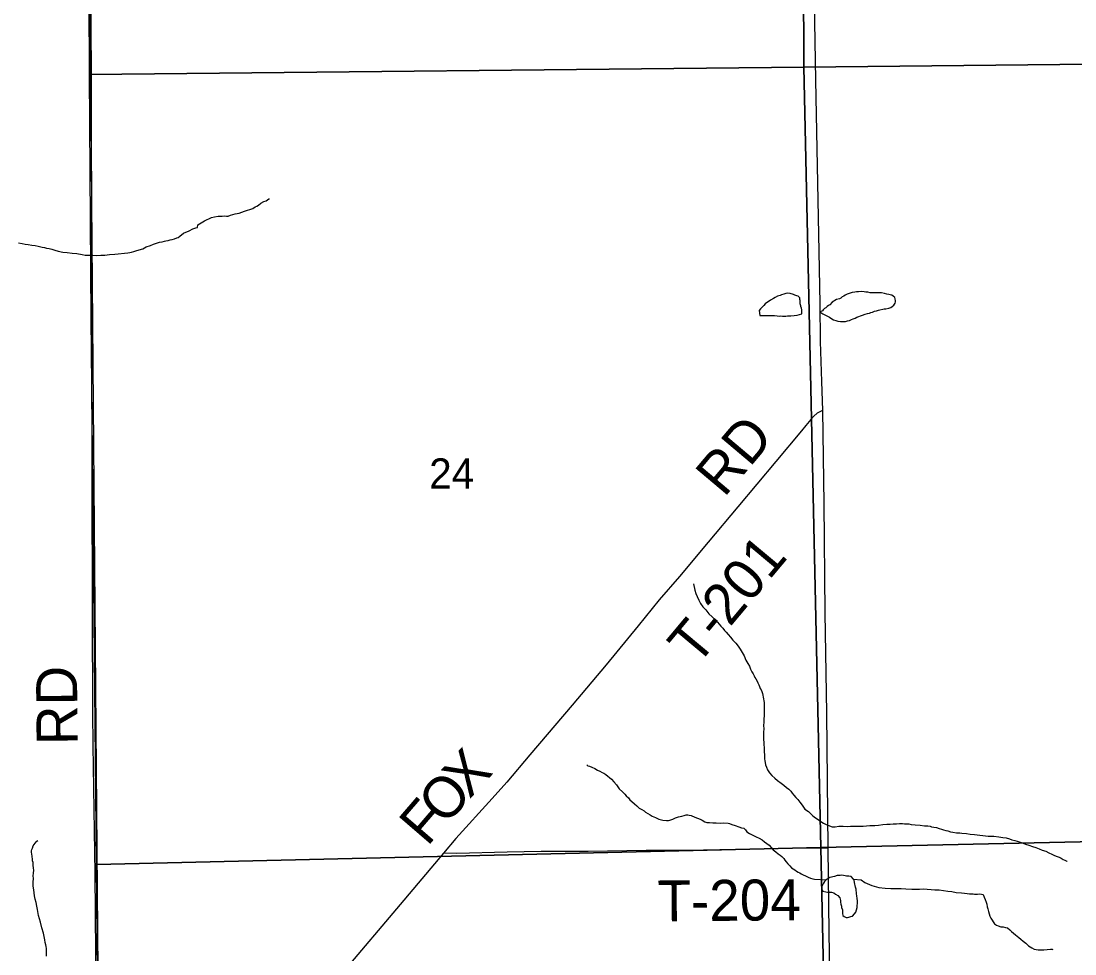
# Model space of a CAD drawing. Extents: x -10.1 to 68, y -9.5 to 29.2.
# Drawn here: x 6.404 to 7.864, y 17.837 to 19.13 of the extents above; entities that cross this region are included whole.
import ezdxf

# ---------------------------------------------------------------- set-up
doc = ezdxf.new("R2010")
doc.units = 0
for name, color, linetype in [('GM_X_County_Road', 7, 'Continuous'), ('GM_X_Minor_Lake', 7, 'Continuous'), ('GM_X_Minor_River', 7, 'Continuous'), ('GM_X_Section', 7, 'Continuous'), ('GM_X_Section_Text', 7, 'Continuous'), ('GM_X_Township', 7, 'Continuous'), ('GM_X_Township_Road', 7, 'Continuous'), ('GM_X_Township_Road_Text', 7, 'Continuous')]:
    doc.layers.add(name, color=color, linetype=linetype)

msp = doc.modelspace()

# ---------------------------------------------------------------- linework, layer by layer
at = {"layer": 'GM_X_County_Road'}
msp.add_lwpolyline([(7.495, 19.6038), (7.4962, 19.5624), (7.4978, 19.473), (7.501, 19.2631), (7.5047, 19.0477), (7.5089, 18.8338), (7.5108, 18.7383), (7.5113, 18.6856), (7.513, 18.6303), (7.5141, 18.5902), (7.5161, 18.4613), (7.5177, 18.3096), (7.5197, 18.1709), (7.5217, 17.9835), (7.5233, 17.8668), (7.524, 17.8111), (7.5251, 17.7267), (7.5267, 17.614), (7.5273, 17.5492), (7.5298, 17.379), (7.5318, 17.1984), (7.5343, 17.0271), (7.5359, 16.8846)], dxfattribs=at)
at = {"layer": 'GM_X_Minor_Lake'}
for points in [[(7.4841, 18.7349), (7.4834, 18.7376), (7.4833, 18.7402), (7.4833, 18.7422), (7.4829, 18.744), (7.4828, 18.7459), (7.4805, 18.7482), (7.4786, 18.7489), (7.4759, 18.75), (7.474, 18.7507), (7.4694, 18.7521), (7.4663, 18.7524), (7.4633, 18.752), (7.4606, 18.7511), (7.4576, 18.7503), (7.4557, 18.7495), (7.452, 18.7483), (7.4489, 18.7467), (7.4463, 18.7451), (7.4422, 18.7427), (7.4392, 18.7404), (7.4369, 18.7392), (7.4351, 18.7376), (7.4332, 18.7357), (7.4302, 18.7326), (7.4284, 18.731), (7.4265, 18.7287), (7.4275, 18.7215)], [(7.6152, 18.7405), (7.6153, 18.7421), (7.6149, 18.7448), (7.6145, 18.7467), (7.6121, 18.7485), (7.6102, 18.7496), (7.6079, 18.7503), (7.606, 18.7507), (7.6033, 18.7513), (7.6003, 18.752), (7.5961, 18.7531), (7.593, 18.753), (7.5877, 18.7529), (7.5805, 18.7531), (7.577, 18.7538), (7.5743, 18.7541), (7.5721, 18.7544), (7.5679, 18.7547), (7.5641, 18.7543), (7.5614, 18.7542), (7.5591, 18.7538), (7.5553, 18.7533), (7.5485, 18.7512), (7.5459, 18.75), (7.5437, 18.7485), (7.5414, 18.7477), (7.5399, 18.7457), (7.5377, 18.7445), (7.5339, 18.7437), (7.5275, 18.7401), (7.5245, 18.7362), (7.5226, 18.7354), (7.5208, 18.7343), (7.5189, 18.7323), (7.517, 18.7315), (7.5152, 18.7296), (7.5141, 18.728)], [(7.4275, 18.7215), (7.4278, 18.7215), (7.4282, 18.7215), (7.4301, 18.7215), (7.4324, 18.7216), (7.4347, 18.7216), (7.4373, 18.7217), (7.44, 18.7218), (7.4434, 18.7215), (7.4457, 18.7215), (7.448, 18.7216), (7.4514, 18.7213), (7.4541, 18.7209), (7.4568, 18.721), (7.4591, 18.7207), (7.4613, 18.7207), (7.4636, 18.7208), (7.4659, 18.7212), (7.4678, 18.7212), (7.4705, 18.7213), (7.475, 18.7218), (7.4792, 18.7223), (7.4826, 18.7231), (7.4856, 18.7239), (7.4859, 18.7266), (7.4859, 18.7293), (7.4851, 18.7319), (7.4842, 18.7342), (7.4841, 18.7349)], [(7.5141, 18.728), (7.5103, 18.7264), (7.5118, 18.7257), (7.5149, 18.7238), (7.5176, 18.7224), (7.5211, 18.7206), (7.5242, 18.7191), (7.5273, 18.7169), (7.5296, 18.7154), (7.5326, 18.7147), (7.5357, 18.7137), (7.5391, 18.7134), (7.5426, 18.7131), (7.546, 18.7135), (7.549, 18.714), (7.5517, 18.7148), (7.5543, 18.716), (7.5569, 18.7172), (7.5596, 18.718), (7.5618, 18.7192), (7.5645, 18.72), (7.5671, 18.7212), (7.5698, 18.722), (7.5735, 18.7233), (7.5765, 18.7245), (7.5792, 18.7249), (7.5811, 18.7257), (7.5834, 18.7262), (7.5864, 18.7274), (7.589, 18.7282), (7.5917, 18.729), (7.5996, 18.7307), (7.6019, 18.7308), (7.6064, 18.7316), (7.6091, 18.7328), (7.611, 18.734), (7.6132, 18.736), (7.615, 18.7387), (7.6152, 18.7405)], [(7.5539, 17.9446), (7.5536, 17.9446), (7.5509, 17.9449), (7.5475, 17.9448), (7.5456, 17.9451), (7.5433, 17.9459), (7.541, 17.9462), (7.5387, 17.9458), (7.5364, 17.9457), (7.5345, 17.9457), (7.5311, 17.9444), (7.5285, 17.944), (7.5266, 17.9436), (7.5247, 17.9431), (7.522, 17.9416), (7.5194, 17.94), (7.5172, 17.9373), (7.5157, 17.9353), (7.5146, 17.9334), (7.5132, 17.9307), (7.5128, 17.9288), (7.5129, 17.9265), (7.5148, 17.9243), (7.5187, 17.9232), (7.5213, 17.9229), (7.5244, 17.9226), (7.527, 17.9227), (7.5301, 17.9216), (7.5324, 17.9201), (7.5355, 17.9179), (7.5383, 17.9149), (7.5387, 17.913), (7.5391, 17.9111)], [(7.5539, 17.9446), (7.5536, 17.9446), (7.5509, 17.9449), (7.5475, 17.9448), (7.5456, 17.9451), (7.5433, 17.9459), (7.541, 17.9462), (7.5387, 17.9458), (7.5364, 17.9457), (7.5345, 17.9457), (7.5311, 17.9444), (7.5285, 17.944), (7.5266, 17.9436), (7.5247, 17.9431), (7.522, 17.9416), (7.5194, 17.94), (7.5172, 17.9373), (7.5157, 17.9353), (7.5146, 17.9334), (7.5132, 17.9307), (7.5128, 17.9288), (7.5129, 17.9265), (7.5148, 17.9243), (7.5187, 17.9232), (7.5213, 17.9229), (7.5244, 17.9226), (7.527, 17.9227), (7.5301, 17.9216), (7.5324, 17.9201), (7.5355, 17.9179), (7.5383, 17.9149), (7.5387, 17.913), (7.5391, 17.9111), (7.5392, 17.9089), (7.5396, 17.9062), (7.5408, 17.9032), (7.5408, 17.9013), (7.5421, 17.8983), (7.5421, 17.896), (7.5422, 17.8933), (7.5426, 17.8903), (7.5445, 17.8892), (7.5472, 17.8877), (7.5491, 17.8878), (7.551, 17.8882), (7.5537, 17.889), (7.556, 17.8894), (7.5585, 17.8929), (7.5604, 17.8949), (7.5615, 17.8983), (7.5622, 17.9014), (7.5625, 17.9041), (7.5628, 17.9071), (7.5627, 17.9109), (7.5622, 17.9139), (7.5618, 17.9174), (7.5613, 17.9204), (7.5613, 17.9227), (7.5609, 17.9246), (7.5608, 17.9268), (7.56, 17.9295), (7.5595, 17.9321), (7.5591, 17.934), (7.5583, 17.939), (7.5571, 17.9405), (7.5539, 17.9446)], [(7.5391, 17.9111), (7.5392, 17.9089), (7.5396, 17.9062), (7.5408, 17.9032), (7.5408, 17.9013), (7.5421, 17.8983), (7.5421, 17.896), (7.5422, 17.8933), (7.5426, 17.8903), (7.5445, 17.8892), (7.5472, 17.8877), (7.5491, 17.8878), (7.551, 17.8882), (7.5537, 17.889), (7.556, 17.8894), (7.5585, 17.8929), (7.5604, 17.8949), (7.5615, 17.8983), (7.5622, 17.9014), (7.5625, 17.9041), (7.5628, 17.9071), (7.5627, 17.9109), (7.5622, 17.9139), (7.5618, 17.9174), (7.5613, 17.9204), (7.5613, 17.9227), (7.5609, 17.9246), (7.5608, 17.9268), (7.56, 17.9295), (7.5595, 17.9321), (7.5591, 17.934), (7.5583, 17.939), (7.5571, 17.9405), (7.5539, 17.9446)]]:
    msp.add_lwpolyline(points, dxfattribs=at)
at = {"layer": 'GM_X_Minor_River'}
for points in [[(6.7137, 18.866), (6.7254, 18.87), (6.7284, 18.872), (6.7311, 18.8732), (6.7333, 18.8744), (6.7363, 18.8771), (6.7404, 18.8795), (6.7438, 18.8807), (6.7457, 18.8819), (6.7476, 18.8831), (6.7483, 18.8831)], [(6.4008, 18.8222), (6.4058, 18.8212), (6.41, 18.8206), (6.4142, 18.8199), (6.4192, 18.8192), (6.4241, 18.8186), (6.4279, 18.8175), (6.4337, 18.8165), (6.4367, 18.8158), (6.4394, 18.8151), (6.4432, 18.8144), (6.447, 18.8134), (6.4513, 18.8123), (6.4558, 18.8109), (6.462, 18.8095), (6.4684, 18.8089), (6.4749, 18.8079), (6.4814, 18.8073), (6.489, 18.8059), (6.4932, 18.8053), (6.4959, 18.8053), (6.4986, 18.805), (6.5039, 18.8051), (6.5092, 18.8049), (6.5149, 18.805), (6.5203, 18.8051), (6.5267, 18.806), (6.5343, 18.8066), (6.5521, 18.8085), (6.5548, 18.8089), (6.5574, 18.8093), (6.5605, 18.8102), (6.5635, 18.8114), (6.568, 18.8126), (6.5729, 18.8142), (6.5778, 18.8166), (6.5835, 18.8187), (6.5876, 18.8203), (6.5918, 18.8219), (6.5963, 18.8231), (6.5997, 18.8239), (6.6028, 18.8248), (6.605, 18.8252), (6.6081, 18.8257), (6.6107, 18.8265), (6.6134, 18.8269), (6.6168, 18.8277), (6.6202, 18.829), (6.6221, 18.8298), (6.6243, 18.8317), (6.6295, 18.8356), (6.6371, 18.8388), (6.6423, 18.8416), (6.6465, 18.8432), (6.6488, 18.8436), (6.6491, 18.8471), (6.6585, 18.8526), (6.6679, 18.8574), (6.6724, 18.8582), (6.6773, 18.8591), (6.6827, 18.8592), (6.6857, 18.8597), (6.6888, 18.8593), (6.691, 18.8594), (6.6944, 18.8606), (6.7009, 18.8623), (6.7062, 18.8635), (6.7099, 18.8647), (6.7137, 18.866)], [(7.3355, 18.3497), (7.3376, 18.3412), (7.3389, 18.3363), (7.3409, 18.3321), (7.3429, 18.3272), (7.3453, 18.3227), (7.3488, 18.3182), (7.3527, 18.3138), (7.357, 18.3085), (7.3617, 18.3041), (7.3656, 18.3), (7.3687, 18.2966), (7.3714, 18.294), (7.3737, 18.2914), (7.3765, 18.2884), (7.3784, 18.2854), (7.3808, 18.2828), (7.3835, 18.2798), (7.3867, 18.2761), (7.3902, 18.272), (7.3941, 18.2675), (7.3976, 18.2634), (7.4004, 18.2593), (7.4031, 18.2548), (7.4059, 18.2503), (7.4083, 18.2442), (7.4111, 18.2394), (7.4131, 18.2356), (7.4147, 18.2318), (7.4163, 18.2281), (7.4183, 18.2251), (7.4195, 18.2224), (7.4207, 18.2202), (7.4218, 18.2183), (7.4238, 18.2149), (7.4246, 18.2127), (7.4262, 18.21), (7.427, 18.2074), (7.4282, 18.2047), (7.4294, 18.2029), (7.4302, 18.2006), (7.4311, 18.198), (7.4315, 18.1957), (7.4323, 18.1927), (7.4328, 18.1904), (7.4332, 18.1877), (7.4336, 18.1855), (7.4337, 18.1828), (7.4337, 18.1801), (7.4336, 18.1702), (7.4333, 18.1668), (7.433, 18.163), (7.4331, 18.1584), (7.4328, 18.1535), (7.4329, 18.1489), (7.4327, 18.1443), (7.4328, 18.1402), (7.4324, 18.1379), (7.4325, 18.136), (7.4325, 18.1337), (7.433, 18.1303), (7.4331, 18.1265), (7.4335, 18.1234), (7.4336, 18.1212), (7.4336, 18.1185), (7.4337, 18.1166), (7.4338, 18.1132), (7.4338, 18.1101), (7.4339, 18.1075), (7.4343, 18.1048), (7.4348, 18.1025), (7.4356, 18.0991), (7.4368, 18.0957), (7.438, 18.092), (7.4408, 18.0882), (7.4443, 18.0841), (7.4482, 18.0804), (7.4521, 18.0774), (7.4571, 18.0737), (7.4606, 18.0708), (7.4645, 18.0678), (7.4676, 18.0652), (7.4703, 18.0626), (7.4723, 18.06), (7.4746, 18.057), (7.4773, 18.054), (7.4801, 18.0511), (7.4828, 18.0473), (7.4863, 18.0432), (7.4899, 18.0376), (7.4949, 18.0343), (7.498, 18.0313), (7.5011, 18.0283), (7.5046, 18.0257), (7.5081, 18.0235), (7.512, 18.0206), (7.5158, 18.0184), (7.5193, 18.0166)], [(7.1879, 18.0992), (7.1895, 18.0977), (7.1917, 18.0974), (7.1948, 18.0959), (7.199, 18.0941), (7.2025, 18.0919), (7.206, 18.0905), (7.2091, 18.0886), (7.2114, 18.0875), (7.2141, 18.0857), (7.2222, 18.0794), (7.2253, 18.0757), (7.2292, 18.0716), (7.2328, 18.066), (7.2371, 18.0615), (7.2406, 18.0585), (7.2425, 18.0563), (7.2456, 18.0533), (7.2476, 18.0507), (7.2503, 18.0481), (7.2538, 18.0451), (7.2573, 18.0422), (7.2604, 18.0392), (7.2639, 18.0374), (7.2674, 18.0352), (7.2693, 18.0333), (7.2724, 18.0315), (7.2755, 18.0297), (7.2786, 18.0278), (7.2828, 18.026), (7.2878, 18.0238), (7.2931, 18.0224), (7.2981, 18.0218), (7.3011, 18.0219), (7.303, 18.0223), (7.3068, 18.0239), (7.3106, 18.0255), (7.3151, 18.0271), (7.3193, 18.028), (7.3227, 18.0288), (7.3257, 18.0297), (7.3276, 18.0297), (7.3295, 18.0294), (7.3322, 18.0287), (7.3376, 18.0265), (7.3414, 18.0251), (7.3449, 18.0236), (7.3476, 18.0225), (7.3514, 18.0203), (7.3541, 18.0193), (7.3579, 18.019), (7.3625, 18.0187), (7.367, 18.0188), (7.3724, 18.0185), (7.3769, 18.0186), (7.3838, 18.0184), (7.3857, 18.0177), (7.3888, 18.0166), (7.3934, 18.0152), (7.3984, 18.0134), (7.4022, 18.012), (7.4053, 18.0113), (7.4076, 18.0091), (7.4096, 18.0065), (7.4134, 18.0039), (7.4177, 18.0017), (7.4223, 17.9995), (7.4265, 17.9973), (7.4307, 17.9951), (7.4342, 17.9926), (7.4373, 17.99), (7.4404, 17.9877), (7.4432, 17.9848), (7.4459, 17.9814), (7.4498, 17.9788), (7.4529, 17.9759), (7.4556, 17.974), (7.4579, 17.9722), (7.4606, 17.9692), (7.4622, 17.9669), (7.4638, 17.9647), (7.4661, 17.9621), (7.4689, 17.9591), (7.4716, 17.9565), (7.4758, 17.9535), (7.4785, 17.9517), (7.4808, 17.9506), (7.4828, 17.9495), (7.4847, 17.948), (7.4874, 17.9466), (7.4909, 17.9451), (7.4943, 17.9437), (7.4978, 17.9422), (7.5008, 17.9412), (7.5031, 17.9408), (7.5194, 17.94)], [(7.5193, 18.0166), (7.5277, 18.0133), (7.5319, 18.0134), (7.5369, 18.0139), (7.5429, 18.0141), (7.5487, 18.0138), (7.5532, 18.0139), (7.5559, 18.014), (7.5589, 18.014), (7.562, 18.0141), (7.5661, 18.0142), (7.5707, 18.0143), (7.5753, 18.0148), (7.5798, 18.0149), (7.5867, 18.015), (7.592, 18.0156), (7.5977, 18.0164), (7.6034, 18.017), (7.6079, 18.0171), (7.6121, 18.0172), (7.6167, 18.0173), (7.6209, 18.0177), (7.625, 18.0178), (7.6281, 18.0175), (7.6311, 18.0172), (7.6338, 18.0173), (7.6369, 18.0166), (7.6426, 18.0159), (7.6495, 18.0153), (7.6556, 18.0147), (7.6601, 18.0144), (7.6632, 18.0141), (7.6655, 18.0134), (7.6685, 18.0127), (7.6724, 18.0121), (7.6758, 18.011), (7.6789, 18.0099), (7.6819, 18.0092), (7.685, 18.0082), (7.6881, 18.0075), (7.6915, 18.0064), (7.6949, 18.0057), (7.6999, 18.0051), (7.7045, 18.0048), (7.7075, 18.0045), (7.7136, 18.0039), (7.719, 18.0032), (7.7247, 18.0026), (7.7438, 18.0004), (7.7514, 18.0001), (7.7583, 17.9995), (7.764, 17.9985), (7.7689, 17.9979), (7.7732, 17.9968), (7.7766, 17.9954), (7.7808, 17.9943), (7.7839, 17.9933), (7.7869, 17.9926), (7.7896, 17.9915), (7.7923, 17.9904), (7.7954, 17.989), (7.8, 17.9876), (7.805, 17.9861), (7.81, 17.9847), (7.8146, 17.9826), (7.8184, 17.9811), (7.8238, 17.9793), (7.8276, 17.9771), (7.8319, 17.9753), (7.8357, 17.9735), (7.8392, 17.9721), (7.8419, 17.971), (7.8449, 17.9696), (7.8476, 17.9681), (7.8499, 17.967), (7.8526, 17.9655), (7.853, 17.9655)], [(6.4398, 17.834), (6.4397, 17.8374), (6.4397, 17.8404), (6.4396, 17.8423), (6.4396, 17.8446), (6.4391, 17.8473), (6.4387, 17.8499), (6.4379, 17.8529), (6.4374, 17.8567), (6.4362, 17.8613), (6.4353, 17.8658), (6.4332, 17.8734), (6.4311, 17.8813), (6.4286, 17.8904), (6.4269, 17.8987), (6.4261, 17.9033), (6.4252, 17.9086), (6.4239, 17.9131), (6.4231, 17.9177), (6.4226, 17.9218), (6.4221, 17.926), (6.4212, 17.931), (6.4211, 17.9367), (6.4214, 17.9416), (6.4213, 17.9454), (6.4216, 17.9492), (6.4219, 17.953), (6.4218, 17.9561), (6.4213, 17.9599), (6.4213, 17.9618), (6.4209, 17.9637), (6.4204, 17.9663), (6.42, 17.9686), (6.4191, 17.9758), (6.419, 17.9777), (6.419, 17.98), (6.4193, 17.9819), (6.42, 17.9838), (6.4211, 17.9869), (6.4226, 17.9888), (6.4241, 17.9908), (6.4263, 17.9935), (6.4274, 17.9943)], [(7.5571, 17.9405), (7.5678, 17.94), (7.5729, 17.936), (7.5825, 17.932), (7.5924, 17.9292), (7.6012, 17.9282), (7.6088, 17.928), (7.6164, 17.9278), (7.6233, 17.9276), (7.6298, 17.9274), (7.6382, 17.9268), (7.6435, 17.9269), (7.6488, 17.927), (7.6537, 17.9272), (7.6595, 17.9269), (7.6648, 17.9266), (7.6701, 17.926), (7.6759, 17.9258), (7.682, 17.9251), (7.6877, 17.9241), (7.6934, 17.9235), (7.6995, 17.9221), (7.7068, 17.9219), (7.711, 17.9212), (7.7148, 17.9209), (7.7178, 17.9206), (7.7205, 17.9203), (7.7228, 17.9204), (7.7247, 17.92), (7.727, 17.9201), (7.7292, 17.9201), (7.7319, 17.9202), (7.7346, 17.9199), (7.7369, 17.9195), (7.7381, 17.9158), (7.7397, 17.9124), (7.7409, 17.909), (7.7421, 17.906), (7.7426, 17.9025), (7.7434, 17.8995), (7.7443, 17.8961), (7.7451, 17.8927), (7.7459, 17.8893), (7.7475, 17.8867), (7.7526, 17.8788), (7.7553, 17.877), (7.7577, 17.8759), (7.7611, 17.8748), (7.7645, 17.8745), (7.7676, 17.8738), (7.7707, 17.8731), (7.7738, 17.8705), (7.7761, 17.8683), (7.7788, 17.8657), (7.7815, 17.8635), (7.7839, 17.8616), (7.7862, 17.8598), (7.7889, 17.8575), (7.792, 17.855), (7.7959, 17.852), (7.7994, 17.8483), (7.8044, 17.8457), (7.8075, 17.8439), (7.8101, 17.8432), (7.8132, 17.8429), (7.8163, 17.8426), (7.8208, 17.8427), (7.8254, 17.8432), (7.8299, 17.8436), (7.8322, 17.8437), (7.8334, 17.8433), (7.8334, 17.8437)]]:
    msp.add_lwpolyline(points, dxfattribs=at)
at = {"layer": 'GM_X_Section'}
for points in [[(7.4845, 20.1996), (8.4385, 20.206), (8.4635, 19.0757), (7.4884, 19.0658)], [(6.4939, 20.1965), (7.4845, 20.1996), (7.4884, 19.0658), (6.4989, 19.0557)], [(7.4884, 19.0658), (7.5119, 17.9844), (6.5089, 17.9612), (6.5084, 18.011), (6.505, 18.3465), (6.5013, 18.7177), (6.4989, 19.0557)], [(8.4635, 19.0757), (8.4834, 18.0059), (7.5119, 17.9844), (7.4884, 19.0658)], [(8.4834, 18.0059), (8.5076, 16.8938), (7.6195, 16.8859), (7.5357, 16.8848), (7.5119, 17.9844)], [(7.5119, 17.9844), (7.5357, 16.8848), (6.5178, 16.8724), (6.515, 17.2445), (6.5119, 17.6092), (6.5089, 17.9612)]]:
    msp.add_lwpolyline(points, close=True, dxfattribs=at)
at = {"layer": 'GM_X_Township'}
msp.add_lwpolyline([(6.49, 20.9), (6.4976, 19.3842), (6.5141, 17.4202), (6.5083, 16.8667), (7.5233, 16.8774), (7.9665, 16.8821), (8.5023, 16.8904), (8.9, 16.8967)], dxfattribs=at)
at = {"layer": 'GM_X_Township_Road'}
for points in [[(6.5025, 18.6855), (6.5022, 18.8384), (6.5012, 19.3403), (6.5007, 19.3578), (6.4987, 19.3771), (6.4975, 19.389), (6.4973, 19.3908)], [(6.516, 17.421), (6.514, 17.4263), (6.5131, 17.4329), (6.5113, 17.5817), (6.5097, 17.6881), (6.5081, 17.7615), (6.5079, 17.838), (6.507, 17.9485), (6.5041, 18.126), (6.5039, 18.172), (6.5032, 18.3103), (6.5025, 18.6855)], [(7.5141, 18.5902), (7.5067, 18.5861), (7.5024, 18.5821), (7.4982, 18.5776), (7.4912, 18.5691), (7.4851, 18.5617), (7.4497, 18.5195), (7.3969, 18.4564), (7.3559, 18.4077), (7.3161, 18.3599), (7.2883, 18.3276), (7.2589, 18.2917), (7.2145, 18.2376), (7.1675, 18.1817), (7.1092, 18.1128), (7.0773, 18.0753), (7.0569, 18.0526), (7.0065, 17.997), (6.9893, 17.9765), (6.9292, 17.9056), (6.8506, 17.8125)], [(7.5217, 17.9835), (7.4625, 17.983), (7.3267, 17.9806), (7.2699, 17.9802), (7.1898, 17.9792), (7.1642, 17.9789), (7.1247, 17.979), (7.0775, 17.9781), (7.0077, 17.9763), (6.9893, 17.9765)]]:
    msp.add_lwpolyline(points, dxfattribs=at)

# ---------------------------------------------------------------- texts
at = {"layer": 'GM_X_Section_Text'}
msp.add_text('24', height=0.04186, rotation=0, dxfattribs=at).set_placement((6.9696, 18.4818))
at = {"layer": 'GM_X_Township_Road_Text'}
for s, height, rotation, p in [('RD', 0.05682, 49.8806, (7.378, 18.4684)), ('T-201', 0.05682, 50.0897, (7.34, 18.2342)), ('RD', 0.05682, 90.4939, (6.4827, 18.1267)), ('X', 0.0568, 47.605, (7.0253, 18.0508)), ('O', 0.0568, 47.9223, (6.9918, 18.0137)), ('F', 0.0568, 49.2642, (6.967, 17.9849)), ('T-204', 0.05682, 0.561, (7.286, 17.882))]:
    msp.add_text(s, height=height, rotation=rotation, dxfattribs=at).set_placement(p)

doc.saveas('drawing.dxf')
